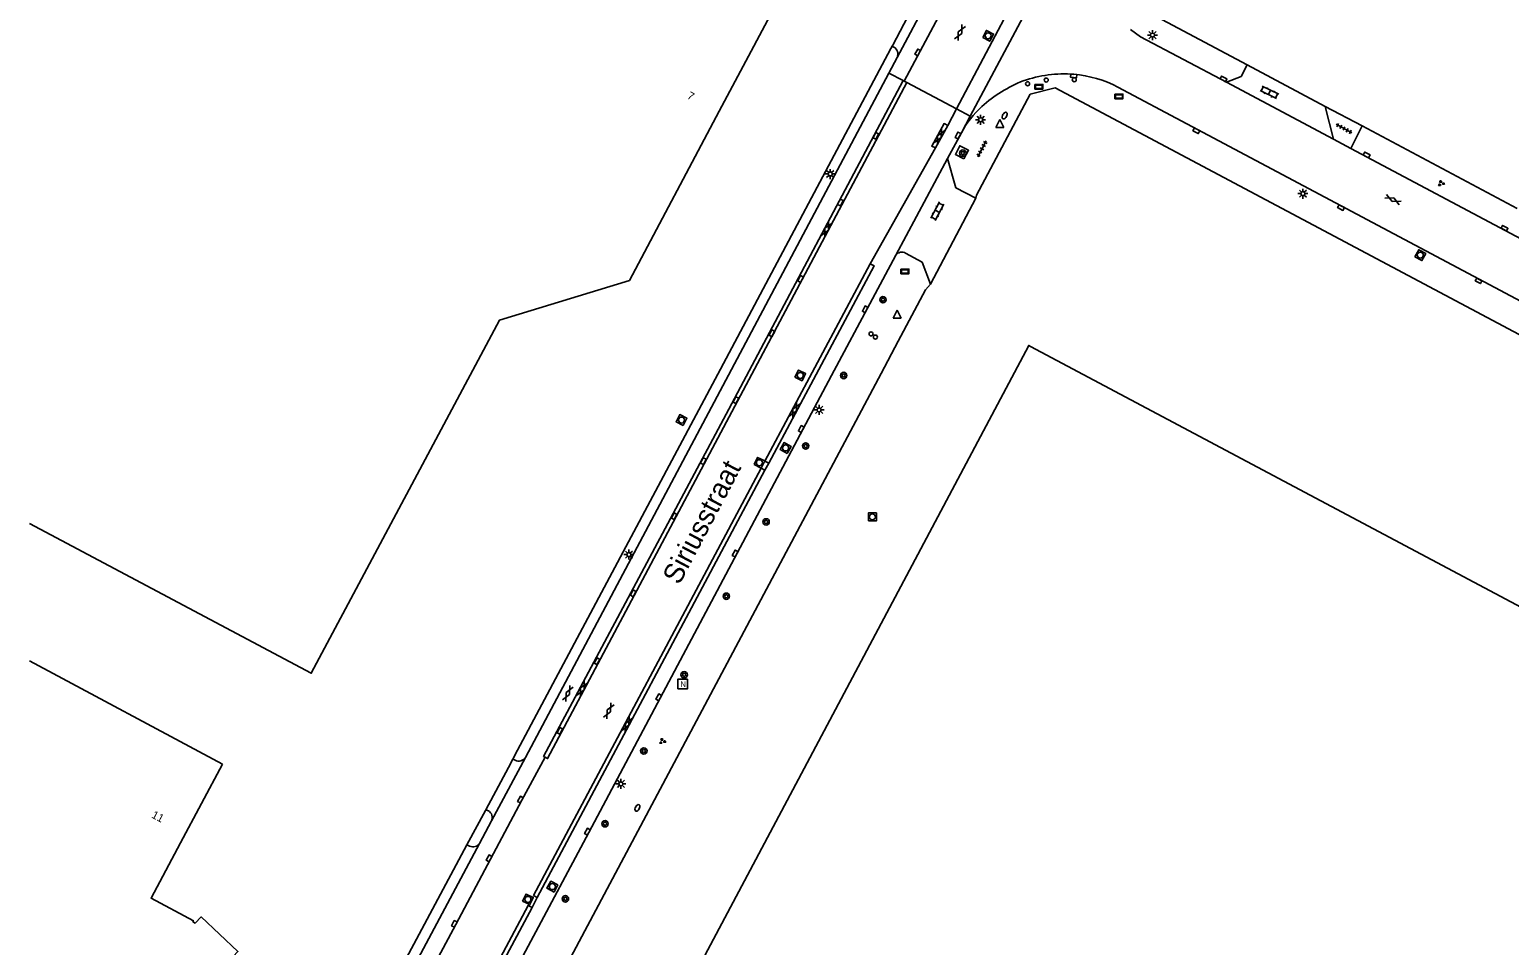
# Model space of a CAD drawing. Extents: x 136000 to 138005, y 398500 to 400500.
# Drawn here: x 136000 to 136184.9, y 398859.5 to 398974 of the extents above; entities that cross this region are included whole.
import ezdxf

# ---------------------------------------------------------------- set-up
doc = ezdxf.new("R2010")
doc.units = 0
for name, color, linetype in [('gg-afsc-hekwerk', 7, 'Continuous'), ('gg-anno-huisnummerreeks BGT', 7, 'Continuous'), ('gg-anno-openbare ruimte label', 7, 'Continuous'), ('gg-bbg-bijgebouw', 7, 'Continuous'), ('gg-bbg-hoofdgebouw', 7, 'Continuous'), ('gg-knt-verharding', 7, 'Continuous'), ('gg-knt-verharding nz', 7, 'Continuous'), ('gt-grn-weggrens', 7, 'Continuous'), ('gt-symb-boom', 7, 'Continuous'), ('gt-symb-bord', 7, 'Continuous'), ('gt-symb-brandkraan', 7, 'Continuous'), ('gt-symb-gesloten verharding', 7, 'Continuous'), ('gt-symb-groenvak', 7, 'Continuous'), ('gt-symb-klinker verharding', 7, 'Continuous'), ('gt-symb-kolk', 7, 'Continuous'), ('gt-symb-kolk center center', 7, 'Continuous'), ('gt-symb-lichtmast', 7, 'Continuous'), ('gt-symb-nortonput', 7, 'Continuous'), ('gt-symb-paal', 7, 'Continuous'), ('gt-symb-rioolschacht', 7, 'Continuous'), ('gt-symb-tegel verharding', 7, 'Continuous'), ('gt-symb-verkeersbord', 7, 'Continuous'), ('gt-symb-waterafsluiter', 7, 'Continuous')]:
    doc.layers.add(name, color=color, linetype=linetype)

# ---------------------------------------------------------------- blocks, each defined once
blk = doc.blocks.new('gt0-KOLK')
at = {"layer": 'gt-symb-kolk'}
blk.add_lwpolyline([(0, 0), (0.37, 0), (0.37, 0.4), (-0.38, 0.4), (-0.38, 0), (0, 0)], dxfattribs=at)
blk = doc.blocks.new('gt0-RS')
at = {"layer": 'gt-symb-rioolschacht'}
blk.add_lwpolyline([(-0.5, -0.5), (0.5, -0.5), (0.5, 0.5), (-0.5, 0.5)], close=True, dxfattribs=at)
blk.add_circle((0, 0), 0.375, dxfattribs=at)
blk = doc.blocks.new('gt0-GESVH1')
at = {"layer": 'gt-symb-gesloten verharding'}
for p, q in [((-0.99, -0.26), (0.01, 0.24)), ((0.01, -0.26), (-0.99, 0.24)), ((0.01, 0.24), (1.01, -0.26)), ((1.01, 0.24), (0.01, -0.26))]:
    blk.add_line(p, q, dxfattribs=at)
blk = doc.blocks.new('gt0-GRVAK')
at = {"layer": 'gt-symb-groenvak'}
for p, q in [((-0.11, 0.19), (-0.23, 0.24)), ((-0.18, 0.15), (0.09, 0.15)), ((-0.09, 0.21), (-0.16, 0.32)), ((-0.05, 0.21), (-0.05, 0.39)), ((0, 0.21), (0.06, 0.32)), ((0.01, 0.19), (0.13, 0.24)), ((0.26, -0.05), (0.2, 0.06)), ((0.3, -0.05), (0.3, 0.13)), ((0.35, -0.05), (0.41, 0.06)), ((-0.24, -0.23), (-0.36, -0.18)), ((-0.32, -0.26), (-0.05, -0.26)), ((-0.23, -0.21), (-0.29, -0.1)), ((-0.18, -0.2), (-0.18, -0.02)), ((-0.14, -0.21), (-0.07, -0.1)), ((-0.12, -0.23), (0, -0.18)), ((0.24, -0.07), (0.12, -0.02)), ((0.17, -0.11), (0.44, -0.11)), ((0.37, -0.07), (0.49, -0.02))]:
    blk.add_line(p, q, dxfattribs=at)
blk = doc.blocks.new('gt0-KL1')
at = {"layer": 'gt-symb-klinker verharding'}
for p, q in [((-1.15, 0.3), (1.15, 0.3)), ((-1, -0.3), (-1, 0.3)), ((-0.5, 0.3), (-0.5, 0.45)), ((0, -0.3), (0, 0.3)), ((0.5, 0.3), (0.5, 0.45)), ((1, -0.3), (1, 0.3)), ((-1.15, -0.3), (1.15, -0.3)), ((-0.5, -0.45), (-0.5, -0.3)), ((0.5, -0.45), (0.5, -0.3))]:
    blk.add_line(p, q, dxfattribs=at)
blk = doc.blocks.new('gt0-BORD')
at = {"layer": 'gt-symb-bord'}
blk.add_lwpolyline([(-0.5, 0.29), (-0.5, -0.29), (0.5, -0.29), (0.5, 0.29), (-0.5, 0.29)], dxfattribs=at)
blk.add_lwpolyline([(-0.42, -0.21), (0.42, -0.21), (0.42, 0.21), (-0.42, 0.21)], close=True, dxfattribs=at)
blk = doc.blocks.new('gt0-PAAL')
at = {"layer": 'gt-symb-paal'}
blk.add_circle((0, 0), 0.25, dxfattribs=at)
blk = doc.blocks.new('gt0-LMAST')
at = {"layer": 'gt-symb-lichtmast'}
for p, q in [((-0.18, 0.17), (-0.45, 0.44)), ((-0.01, 0.25), (-0.01, 0.62)), ((0.17, 0.17), (0.44, 0.44)), ((-0.26, 0), (-0.63, 0)), ((-0.18, -0.18), (-0.45, -0.45)), ((-0.01, -0.25), (-0.01, -0.63)), ((0.44, -0.45), (0.17, -0.18)), ((0.24, 0), (0.62, 0))]:
    blk.add_line(p, q, dxfattribs=at)
blk.add_circle((-0.01, 0), 0.25, dxfattribs=at)
blk = doc.blocks.new('gt0-BOOM')
at = {"layer": 'gt-symb-boom'}
for radius in [0.4, 0.2]:
    blk.add_circle((0, 0), radius, dxfattribs=at)
blk = doc.blocks.new('gt0-KOLKCC')
at = {"layer": 'gt-symb-kolk center center'}
blk.add_lwpolyline([(-0.38, 0.2), (0.37, 0.2), (0.37, -0.2), (-0.38, -0.2)], close=True, dxfattribs=at)
blk = doc.blocks.new('gt0-TEG1')
at = {"layer": 'gt-symb-tegel verharding'}
for p, q in [((-1.12, 0), (1.12, 0)), ((-0.9, -0.25), (-0.9, 0.25)), ((-0.45, -0.25), (-0.45, 0.25)), ((0, -0.25), (0, 0.25)), ((0.45, -0.25), (0.45, 0.25)), ((0.9, -0.25), (0.9, 0.25))]:
    blk.add_line(p, q, dxfattribs=at)
blk = doc.blocks.new('gt0-WAFSL')
at = {"layer": 'gt-symb-waterafsluiter'}
for p, q in [((-0.5, -0.33), (0, 0.67)), ((0, 0.67), (0.5, -0.33)), ((0.5, -0.33), (-0.5, -0.33))]:
    blk.add_line(p, q, dxfattribs=at)
blk = doc.blocks.new('gt0-BR')
at = {"layer": 'gt-symb-brandkraan'}
for centre, radius, start, end in [((-0.24, 0), 0.206, 107.5669, 252.4331), ((0.6, -2.66), 3, 106.892, 107.5669), ((0, -0.69), 0.938, 73.108, 106.892), ((-0.6, -2.66), 3, 72.4331, 73.108), ((0.24, 0), 0.206, 287.567, 72.4331), ((0.6, 2.66), 3, 252.4331, 253.108), ((0, 0.69), 0.938, 253.108, 286.8921), ((-0.6, 2.66), 3, 286.8921, 287.567)]:
    blk.add_arc(centre, radius, start, end, dxfattribs=at)
blk = doc.blocks.new('gt0-VBORD')
at = {"layer": 'gt-symb-verkeersbord'}
blk.add_lwpolyline([(-0.5, 0.29), (-0.5, -0.29), (0.5, -0.29), (0.5, 0.29), (-0.5, 0.29)], dxfattribs=at)
blk.add_lwpolyline([(-0.42, -0.21), (0.42, -0.21), (0.42, 0.21), (-0.42, 0.21)], close=True, dxfattribs=at)
blk = doc.blocks.new('gt0-NPUT')
at = {"layer": 'gt-symb-nortonput'}
blk.add_lwpolyline([(-0.57, -0.61), (-0.57, 0.59), (0.63, 0.59), (0.63, -0.61)], close=True, dxfattribs=at)
blk.add_text('N', height=0.7, dxfattribs=at).set_placement((-0.22, -0.38))

msp = doc.modelspace()

# ---------------------------------------------------------------- linework, layer by layer
at = {"layer": 'gg-afsc-hekwerk'}
for p, q in [((136112.51, 398980.89), (136107.87, 398972.03)), ((136107.8, 398971.9), (136107.64, 398971.6)), ((136107.87, 398972.03), (136107.8, 398971.9)), ((136161.92, 398964.38), (136152.14, 398969.58)), ((136118.35, 398953.29), (136125.05, 398965.92)), ((136166.53, 398961.93), (136161.92, 398964.38)), ((136185.91, 398951.61), (136166.53, 398961.93)), ((136106.41, 398930.98), (136108.56, 398935.03)), ((136051.17, 398827.04), (136106.41, 398930.98)), ((136060.38, 398882.75), (136059.83, 398881.71)), ((136060.98, 398883.87), (136060.38, 398882.75)), ((136059.83, 398881.71), (136057.02, 398876.43)), ((136056.97, 398876.35), (136054.66, 398872.04)), ((136057.02, 398876.43), (136056.97, 398876.35)), ((136054.66, 398872.04), (136044.36, 398852.85))]:
    msp.add_line(p, q, dxfattribs=at)
for points in [[(136152.14, 398969.58), (136137.6, 398977.32), (136149.65, 399000)], [(136060.98, 398883.87), (136086.35, 398931.54), (136107.64, 398971.6)], [(136214.43, 398920.82), (136128.15, 398966.7), (136125.05, 398965.92)], [(136112.6, 398942.14), (136111.96, 398941.43), (136108.56, 398935.03)]]:
    msp.add_lwpolyline(points, dxfattribs=at)
at = {"layer": 'gg-bbg-bijgebouw'}
for points in [[(136125.07, 398934.38), (136124.87, 398934.49), (136064.16, 398820.08)], [(136253.69, 398865.96), (136252.21, 398866.75), (136253.65, 398869.41), (136247.9, 398872.47), (136246.47, 398869.79), (136125.07, 398934.38)]]:
    msp.add_lwpolyline(points, dxfattribs=at)
at = {"layer": 'gg-bbg-hoofdgebouw'}
for p, q in [((136000, 398895.04), (136024.09, 398882.15)), ((136024.09, 398882.15), (136018.86, 398872.29))]:
    msp.add_line(p, q, dxfattribs=at)
for points in [[(136000, 398912.21), (136035.2, 398893.51), (136058.71, 398937.64), (136074.95, 398942.63), (136086.19, 398963.79), (136113.62, 399015.35), (136028.57, 399060.6), (136025.4, 399062.3), (136025.83, 399063.09), (136026.09, 399062.95), (136026.23, 399063.22), (136019.88, 399066.67), (136019.73, 399066.4), (136020, 399066.26), (136019.42, 399065.2), (136005.61, 399072.7), (136001.15, 399064.49), (136002.91, 399063.54), (136000, 399058.08)], [(136018.86, 398872.29), (136015.19, 398865.37), (136020.47, 398862.57), (136020.4, 398862.44), (136020.7, 398862.28), (136021.43, 398863.05), (136026.03, 398858.7), (136020.9, 398853.21), (136021.75, 398852.76), (136021.84, 398852.92), (136022.19, 398852.74), (136015.64, 398840.42), (136011.45, 398842.64), (136011.52, 398842.77), (136011.23, 398842.93), (136010.48, 398842.14), (136005.83, 398846.55), (136005.93, 398846.67), (136005.42, 398846.94), (136004.97, 398846.09), (136004.66, 398846.26), (136005.12, 398847.12), (136000, 398849.83)]]:
    msp.add_lwpolyline(points, dxfattribs=at)
at = {"layer": 'gg-knt-verharding'}
for p, q in [((136107.99, 398971.79), (136107.8, 398971.9)), ((136107.38, 398968.55), (136108.41, 398970.49)), ((136061.99, 398882.97), (136107.38, 398968.55)), ((136109.16, 398967.61), (136109.31, 398967.52)), ((136109.61, 398967.36), (136109.31, 398967.52)), ((136144.62, 398962.19), (136136.01, 398966.78)), ((136162.95, 398960.29), (136149.59, 398967.39)), ((136162.95, 398960.29), (136161.92, 398964.38)), ((136114.74, 398961.99), (136113.23, 398959.18)), ((136213.03, 398925.81), (136144.62, 398962.19)), ((136114.71, 398957.87), (136116.44, 398961.09)), ((136165.12, 398959.13), (136162.95, 398960.29)), ((136165.12, 398959.13), (136166.53, 398961.93)), ((136187.08, 398947.46), (136165.12, 398959.13)), ((136114.71, 398957.87), (136108.25, 398945.77)), ((136118.25, 398952.9), (136112.6, 398942.14)), ((136118.35, 398953.29), (136118.25, 398952.9)), ((136105.34, 398940.31), (136108.25, 398945.77)), ((136100.23, 398930.75), (136105.34, 398940.31)), ((136091.88, 398918.89), (136063.45, 398865.49)), ((136060.38, 398882.75), (136060.68, 398882.64)), ((136057.34, 398876.32), (136057.02, 398876.43)), ((136057.71, 398875.04), (136056.24, 398872.24)), ((136056.24, 398872.24), (136045.14, 398851.42)), ((136054.99, 398871.9), (136054.66, 398872.04)), ((136062.79, 398864.21), (136032.39, 398807.18))]:
    msp.add_line(p, q, dxfattribs=at)
for points in [[(136149.59, 398967.39), (136138.84, 398973.08), (136137.56, 398973.98)], [(136152.14, 398969.58), (136151.41, 398968.12), (136149.59, 398967.39)], [(136064.44, 398883.02), (136064.24, 398883.1), (136087.38, 398926.52), (136109.16, 398967.61)], [(136064.44, 398883.02), (136064.73, 398882.84), (136087.44, 398925.55), (136109.61, 398967.36)], [(136113.23, 398959.18), (136112.75, 398959.42), (136114.28, 398962.24), (136114.74, 398961.99)], [(136116.76, 398957.81), (136115.7, 398958.38), (136116.25, 398959.45), (136117.34, 398958.89), (136116.76, 398957.81)], [(136118.25, 398952.9), (136115.74, 398954.2), (136114.71, 398957.87)], [(136109.48, 398946.02), (136111.56, 398944.89), (136112.6, 398942.14)], [(136092.4, 398919.78), (136091.9, 398920.02), (136105.04, 398944.69)], [(136105.04, 398944.69), (136105.54, 398944.45), (136092.4, 398919.78)], [(136100.23, 398930.75), (136069.88, 398873.61), (136051.72, 398839.54), (136050.53, 398837.16)], [(136063.45, 398865.49), (136062.98, 398865.74), (136091.43, 398919.13), (136091.88, 398918.89)], [(136032.39, 398807.18), (136031.95, 398807.36), (136062.29, 398864.47), (136062.79, 398864.21)]]:
    msp.add_lwpolyline(points, dxfattribs=at)
for centre, radius, start, end in [((136107.56, 398970.93), 0.958, 332.65, 63.2623), ((136130.47, 398951.7), 17.08, 111.6064, 132.1773), ((136129.22, 398953.5), 14.94, 85.1035, 109.698), ((136129.16, 398953.56), 14.9, 62.6115, 84.8681), ((136127.19, 398955.28), 12.22, 132.0722, 151.6056), ((136109, 398945.27), 0.89, 57.2939, 146.5307), ((136061.13, 398883.6), 1.07, 244.8388, 323.583), ((136056.82, 398875.47), 0.991, 334.2322, 58.804), ((136055.41, 398872.82), 1.02, 245.8024, 325.1418)]:
    msp.add_arc(centre, radius, start, end, dxfattribs=at)
at = {"layer": 'gg-knt-verharding nz'}
for p, q in [((136115.84, 398964.06), (136133.82, 398998.03)), ((136132.83, 398991.83), (136117.54, 398963.15)), ((136108.41, 398970.49), (136114.11, 398981.19)), ((136117.08, 398982.16), (136109.31, 398967.52)), ((136114.74, 398961.99), (136115.84, 398964.06)), ((136117.54, 398963.15), (136116.44, 398961.09)), ((136105.04, 398944.69), (136113.23, 398959.18)), ((136091.88, 398918.89), (136092.4, 398919.78)), ((136061.99, 398882.97), (136057.71, 398875.04)), ((136062.79, 398864.21), (136063.45, 398865.49))]:
    msp.add_line(p, q, dxfattribs=at)
msp.add_lwpolyline([(136064.44, 398883.02), (136061.51, 398877.62), (136057.61, 398870.28), (136053.26, 398862.08), (136048.23, 398852.68), (136044.66, 398845.93)], dxfattribs=at)
at = {"layer": 'gt-grn-weggrens'}
for p, q in [((136109.16, 398967.61), (136107.38, 398968.55)), ((136109.61, 398967.36), (136115.84, 398964.06)), ((136115.84, 398964.06), (136117.54, 398963.15))]:
    msp.add_line(p, q, dxfattribs=at)

# ---------------------------------------------------------------- block references
at = {"layer": 'gt-symb-boom'}
for p in [(136116.63, 398958.54), (136106.65, 398940.21), (136101.74, 398930.73), (136096.99, 398921.92), (136092.04, 398912.43), (136087.07, 398903.14), (136081.8, 398893.32), (136076.76, 398883.79), (136071.91, 398874.69), (136066.96, 398865.3)]:
    msp.add_blockref('gt0-BOOM', p, dxfattribs=at)
at = {"layer": 'gt-symb-bord'}
for p in [(136126.14, 398966.83), (136109.39, 398943.75)]:
    msp.add_blockref('gt0-BORD', p, dxfattribs=at)
at = {"layer": 'gt-symb-brandkraan'}
for p, rotation in [((136121.86, 398963.23), 62.02527007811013), ((136075.96, 398876.67), 62.02527008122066)]:
    msp.add_blockref('gt0-BR', p, dxfattribs=dict(at, rotation=rotation))
at = {"layer": 'gt-symb-gesloten verharding'}
for p, rotation in [((136116.26, 398973.6), 62.66592414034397), ((136113.69, 398960.6), 62.66592414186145), ((136170.38, 398952.71), 154.97272120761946), ((136099.59, 398949.02), 62.66592414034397), ((136095.6, 398926.41), 62.66592414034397), ((136067.25, 398890.97), 62.66592414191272), ((136069.06, 398891.55), 62.66592414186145), ((136072.38, 398888.8), 62.66592414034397), ((136074.66, 398887.11), 62.66592414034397)]:
    msp.add_blockref('gt0-GESVH1', p, dxfattribs=dict(at, rotation=rotation))
at = {"layer": 'gt-symb-groenvak'}
for p in [(136176.39, 398954.75), (136079.06, 398885.01)]:
    msp.add_blockref('gt0-GRVAK', p, dxfattribs=at)
at = {"layer": 'gt-symb-klinker verharding'}
for p, rotation in [((136154.94, 398966.13), -25.92418551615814), ((136113.44, 398951.27), -117.46222718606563)]:
    msp.add_blockref('gt0-KL1', p, dxfattribs=dict(at, rotation=rotation))
at = {"layer": 'gt-symb-kolk'}
for p, rotation in [((136111.18, 398971.04), 62.11405547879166), ((136130.49, 398968.39), 174.95083353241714), ((136149.12, 398967.64), -27.97472992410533), ((136116.2, 398960.65), 61.76909817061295), ((136145.89, 398961.52), 152.0252700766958), ((136167.01, 398958.13), -28.281361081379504), ((136163.97, 398951.9), 152.02527008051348), ((136184.23, 398948.97), -28.61503162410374), ((136181.17, 398942.75), 151.97468393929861), ((136104.6, 398938.92), 62.02527007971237), ((136096.61, 398923.96), 62.02527007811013), ((136088.35, 398908.39), 62.02527007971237), ((136078.8, 398890.4), 62.10272896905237), ((136061.51, 398877.62), 61.59757854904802), ((136069.88, 398873.61), 61.974683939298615), ((136057.61, 398870.28), 61.97308649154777), ((136053.26, 398862.08), 62.10314849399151)]:
    msp.add_blockref('gt0-KOLK', p, dxfattribs=dict(at, rotation=rotation))
at = {"layer": 'gt-symb-kolk center center'}
for p, rotation in [((136105.75, 398960.69), -117.35185316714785), ((136101.32, 398952.35), -117.35185316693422), ((136096.35, 398942.79), -117.35185316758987), ((136092.76, 398936), -117.35185316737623), ((136088.27, 398927.64), -117.35185316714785), ((136084.2, 398920.02), -117.3518531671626), ((136080.55, 398913.13), -117.35185316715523), ((136075.43, 398903.49), -117.35185316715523), ((136070.9, 398895.01), -119.03422585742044), ((136066.26, 398886.3), -117.35185316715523)]:
    msp.add_blockref('gt0-KOLKCC', p, dxfattribs=dict(at, rotation=rotation))
at = {"layer": 'gt-symb-lichtmast'}
for p in [(136140.34, 398973.29), (136118.86, 398962.71), (136100.06, 398955.93), (136159.13, 398953.47), (136098.68, 398926.44), (136074.9, 398908.34), (136073.9, 398879.68)]:
    msp.add_blockref('gt0-LMAST', p, dxfattribs=at)
at = {"layer": 'gt-symb-nortonput'}
msp.add_blockref('gt0-NPUT', (136081.57, 398892.16), dxfattribs=at)
at = {"layer": 'gt-symb-paal'}
for p in [(136127.05, 398967.67), (136130.56, 398967.71), (136124.72, 398967.21), (136105.16, 398935.94), (136105.7, 398935.54)]:
    msp.add_blockref('gt0-PAAL', p, dxfattribs=at)
at = {"layer": 'gt-symb-rioolschacht'}
for p, rotation in [((136119.79, 398973.21), -27.907759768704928), ((136173.8, 398945.78), -28.025316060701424), ((136096.31, 398930.74), -26.290789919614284), ((136081.47, 398925.17), 63.563127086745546), ((136094.48, 398921.67), 60.717171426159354), ((136091.2, 398919.83), -25.854033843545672), ((136062.28, 398865.24), -24.933524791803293), ((136065.33, 398866.83), 61.974683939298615)]:
    msp.add_blockref('gt0-RS', p, dxfattribs=dict(at, rotation=rotation))
msp.add_blockref('gt0-RS', (136105.32, 398913.06), dxfattribs=at)
at = {"layer": 'gt-symb-tegel verharding'}
for p, rotation in [((136164.26, 398961.61), -28.48700713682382), ((136119.01, 398959.08), -117.97472992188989)]:
    msp.add_blockref('gt0-TEG1', p, dxfattribs=dict(at, rotation=rotation))
at = {"layer": 'gt-symb-verkeersbord'}
msp.add_blockref('gt0-VBORD', (136136.14, 398965.63), dxfattribs=at)
at = {"layer": 'gt-symb-waterafsluiter'}
for p in [(136121.27, 398962.09), (136108.41, 398938.22)]:
    msp.add_blockref('gt0-WAFSL', p, dxfattribs=at)

# ---------------------------------------------------------------- texts
at = {"layer": 'gg-anno-huisnummerreeks BGT'}
for s, rotation, p in [('7', 332, (136082.08, 398965.41)), ('11', 332.1, (136015.15, 398875.5))]:
    msp.add_text(s, height=1, rotation=rotation, dxfattribs=at).set_placement(p)
at = {"layer": 'gg-anno-openbare ruimte label'}
msp.add_text('Siriusstraat', height=2.5, rotation=62.2, dxfattribs=at).set_placement((136081.19, 398904.45))

doc.saveas('drawing.dxf')
